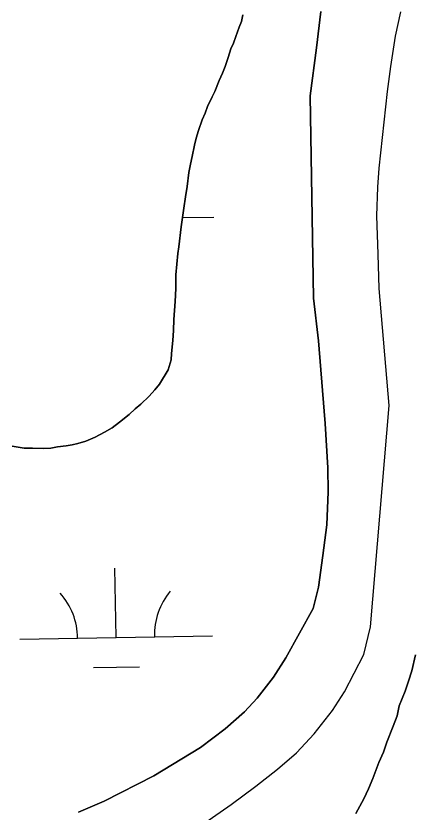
# Model space of a CAD drawing. Extents: x 3892998 to 3931244, y 278583 to 304547.
# Drawn here: x 3914034.7 to 3914240.3, y 301816.7 to 302229.9 of the extents above; entities that cross this region are included whole.
import ezdxf

# ---------------------------------------------------------------- set-up
doc = ezdxf.new("R2010")
doc.units = 0
doc.layers.add('V-TOPO-SHOR', color=7, linetype='Continuous')
doc.layers.add('V-WETL-SWMP', color=7, linetype='Continuous')

msp = doc.modelspace()

# ---------------------------------------------------------------- linework, layer by layer
at = {"layer": 'V-TOPO-SHOR'}
for points in [[(3914067.21, 301816.72), (3914080.52, 301822.47), (3914106.23, 301835.55), (3914130.51, 301850.22), (3914143.27, 301859.87), (3914153.36, 301868.8), (3914159.9, 301875.75), (3914168.39, 301886.81), (3914174.74, 301896.79), (3914189.03, 301922.43), (3914191.82, 301933.46), (3914194.06, 301949.82), (3914196.13, 301965.82), (3914196.77, 301982.88), (3914196.54, 301995.32), (3914195.2, 302018.41), (3914193.89, 302035.47), (3914191.82, 302061.23), (3914189.24, 302083.43), (3914187.38, 302188.44), (3914190.65, 302213.33), (3914192.88, 302232.18)], [(3914152.49, 302230.38), (3914151.79, 302227), (3914150.56, 302223.97), (3914148.8, 302219.17), (3914147.58, 302215.79), (3914146.34, 302212.76), (3914144.94, 302208.31), (3914143.36, 302203.69), (3914141.95, 302200.13), (3914140.19, 302196.39), (3914137.91, 302190.69), (3914136.5, 302187.84), (3914134.21, 302182.85), (3914132.98, 302179.47), (3914131.39, 302175.91), (3914129.46, 302170.4), (3914128.23, 302166.48), (3914127.36, 302162.75), (3914126.14, 302156.88), (3914125.27, 302152.97), (3914124.4, 302148.7), (3914123.54, 302141.41), (3914122.68, 302136.07), (3914121.81, 302130.03), (3914120.43, 302120.43), (3914119.23, 302110.11), (3914118.71, 302106.56), (3914117.69, 302095.54), (3914117.72, 302088.43), (3914117.39, 302081.67), (3914116.72, 302072.25), (3914116.57, 302066.57), (3914116.23, 302061.41), (3914115.55, 302054.66), (3914115.21, 302051.46), (3914113.81, 302046.3), (3914109.22, 302038.82), (3914106.75, 302035.78), (3914103.92, 302032.57), (3914099.49, 302028.47), (3914096.66, 302025.97), (3914093.47, 302023.11), (3914088.51, 302019)], [(3914127, 301807.18), (3914146.49, 301820.6), (3914159.25, 301830.24), (3914170.4, 301839), (3914180.32, 301847.39), (3914189.52, 301857.38), (3914199.06, 301869.5), (3914205.24, 301879.12), (3914215.29, 301898.54), (3914218.78, 301912.77), (3914228.43, 302027.78), (3914223.2, 302088.35), (3914222.77, 302106.3), (3914221.98, 302126.2), (3914222.63, 302140.95), (3914223.3, 302150.9), (3914227.57, 302190.73), (3914229.29, 302203.7), (3914231.72, 302219.35), (3914234.51, 302231.98)], [(3914088.51, 302019), (3914084.62, 302016.14), (3914080.72, 302013.82), (3914075.93, 302011.31), (3914070.96, 302009.16), (3914066.88, 302008.07), (3914063.86, 302007.35), (3914060.85, 302006.8), (3914056.23, 302006.25), (3914052.85, 302005.53), (3914049.12, 302005.33), (3914043.26, 302005.49), (3914038.99, 302005.65), (3914032.77, 302006.69)], [(3914211.08, 301816.04), (3914215.31, 301823.52), (3914217.78, 301828.86), (3914219.89, 301834.2), (3914223.05, 301842.39), (3914225.52, 301847.73), (3914227.27, 301853.07), (3914230.44, 301861.25), (3914232.54, 301866.59), (3914233.59, 301871.93), (3914236.76, 301879.41), (3914238.51, 301884.74), (3914240.27, 301890.08), (3914242.01, 301898.26)]]:
    msp.add_lwpolyline(points, dxfattribs=at)
at = {"layer": 'V-WETL-SWMP'}
for p, q in [((3914192.88, 302232.18), (3914190.65, 302213.33)), ((3914151.79, 302227), (3914152.49, 302230.38)), ((3914231.72, 302219.35), (3914234.51, 302231.98)), ((3914148.8, 302219.17), (3914150.56, 302223.97)), ((3914150.56, 302223.97), (3914151.79, 302227)), ((3914146.34, 302212.76), (3914147.58, 302215.79)), ((3914147.58, 302215.79), (3914148.8, 302219.17)), ((3914229.29, 302203.7), (3914231.72, 302219.35)), ((3914144.94, 302208.31), (3914146.34, 302212.76)), ((3914190.65, 302213.33), (3914187.38, 302188.44)), ((3914143.36, 302203.68), (3914144.94, 302208.31)), ((3914141.95, 302200.13), (3914143.36, 302203.68)), ((3914227.57, 302190.73), (3914229.29, 302203.7)), ((3914140.19, 302196.39), (3914141.95, 302200.13)), ((3914137.91, 302190.69), (3914140.19, 302196.39)), ((3914134.21, 302182.86), (3914136.5, 302187.84)), ((3914136.5, 302187.84), (3914137.91, 302190.69)), ((3914187.38, 302188.44), (3914189.24, 302083.43)), ((3914223.3, 302150.9), (3914227.57, 302190.73)), ((3914132.98, 302179.48), (3914134.21, 302182.86)), ((3914131.39, 302175.91), (3914132.98, 302179.48)), ((3914129.46, 302170.4), (3914131.39, 302175.91)), ((3914128.23, 302166.48), (3914129.46, 302170.4)), ((3914127.36, 302162.75), (3914128.23, 302166.48)), ((3914126.14, 302156.88), (3914127.36, 302162.75)), ((3914125.27, 302152.97), (3914126.14, 302156.88)), ((3914124.4, 302148.7), (3914125.27, 302152.97)), ((3914222.63, 302140.95), (3914223.3, 302150.9)), ((3914123.54, 302141.41), (3914124.4, 302148.7)), ((3914122.68, 302136.07), (3914123.54, 302141.41)), ((3914221.98, 302126.2), (3914222.63, 302140.95)), ((3914121.81, 302130.03), (3914122.68, 302136.07)), ((3914120.43, 302120.43), (3914121.81, 302130.03)), ((3914121.12, 302125.18), (3914137.5, 302125.47)), ((3914222.77, 302106.3), (3914221.98, 302126.2)), ((3914119.23, 302110.11), (3914120.43, 302120.43)), ((3914118.71, 302106.56), (3914119.23, 302110.11)), ((3914117.69, 302095.54), (3914118.71, 302106.56)), ((3914223.2, 302088.35), (3914222.77, 302106.3)), ((3914117.72, 302088.43), (3914117.69, 302095.54)), ((3914117.39, 302081.67), (3914117.72, 302088.43)), ((3914228.43, 302027.78), (3914223.2, 302088.35)), ((3914189.24, 302083.43), (3914191.82, 302061.23)), ((3914116.72, 302072.25), (3914117.39, 302081.67)), ((3914116.57, 302066.57), (3914116.72, 302072.25)), ((3914116.23, 302061.41), (3914116.57, 302066.57)), ((3914115.55, 302054.66), (3914116.23, 302061.41)), ((3914191.82, 302061.23), (3914193.89, 302035.47)), ((3914115.21, 302051.46), (3914115.55, 302054.66)), ((3914113.81, 302046.3), (3914115.21, 302051.46)), ((3914109.22, 302038.82), (3914113.81, 302046.3)), ((3914106.75, 302035.78), (3914109.22, 302038.82)), ((3914103.92, 302032.57), (3914106.75, 302035.78)), ((3914193.89, 302035.47), (3914195.2, 302018.42)), ((3914099.49, 302028.47), (3914103.92, 302032.57)), ((3914093.47, 302023.11), (3914096.66, 302025.97)), ((3914096.66, 302025.97), (3914099.49, 302028.47)), ((3914218.79, 301912.77), (3914228.43, 302027.78)), ((3914088.51, 302019), (3914093.47, 302023.11)), ((3914084.62, 302016.14), (3914088.51, 302019)), ((3914195.2, 302018.42), (3914196.54, 301995.32)), ((3914075.93, 302011.31), (3914080.72, 302013.82)), ((3914080.72, 302013.82), (3914084.62, 302016.14)), ((3914066.88, 302008.07), (3914070.96, 302009.16)), ((3914070.96, 302009.16), (3914075.93, 302011.31)), ((3914032.77, 302006.69), (3914038.99, 302005.65)), ((3914038.99, 302005.65), (3914043.26, 302005.49)), ((3914043.26, 302005.49), (3914049.12, 302005.33)), ((3914049.12, 302005.33), (3914052.85, 302005.53)), ((3914052.85, 302005.53), (3914056.23, 302006.25)), ((3914056.23, 302006.25), (3914060.84, 302006.8)), ((3914060.84, 302006.8), (3914063.86, 302007.35)), ((3914063.86, 302007.35), (3914066.88, 302008.07)), ((3914196.54, 301995.32), (3914196.77, 301982.88)), ((3914196.77, 301982.88), (3914196.13, 301965.82)), ((3914196.13, 301965.82), (3914194.07, 301949.82)), ((3914194.07, 301949.82), (3914191.83, 301933.46)), ((3914086.68, 301907.31), (3914086.06, 301943.31)), ((3914191.83, 301933.46), (3914189.03, 301922.43)), ((3914189.03, 301922.43), (3914174.74, 301896.79)), ((3914215.29, 301898.54), (3914218.79, 301912.77)), ((3914036.69, 301906.45), (3914136.67, 301908.18)), ((3914205.24, 301879.12), (3914215.29, 301898.54)), ((3914242.01, 301898.26), (3914240.27, 301890.08)), ((3914174.74, 301896.79), (3914168.39, 301886.81)), ((3914074.95, 301891.67), (3914098.94, 301892.09)), ((3914240.27, 301890.08), (3914238.51, 301884.74)), ((3914168.39, 301886.81), (3914159.9, 301875.75)), ((3914238.51, 301884.74), (3914236.76, 301879.41)), ((3914199.06, 301869.5), (3914205.24, 301879.12)), ((3914236.76, 301879.41), (3914233.59, 301871.93)), ((3914159.9, 301875.75), (3914153.36, 301868.8)), ((3914153.36, 301868.8), (3914143.27, 301859.87)), ((3914189.52, 301857.38), (3914199.06, 301869.5)), ((3914233.59, 301871.93), (3914232.54, 301866.59)), ((3914232.54, 301866.59), (3914230.44, 301861.25)), ((3914230.44, 301861.25), (3914227.27, 301853.07)), ((3914143.27, 301859.87), (3914130.51, 301850.22)), ((3914180.32, 301847.39), (3914189.52, 301857.38)), ((3914227.27, 301853.07), (3914225.52, 301847.73)), ((3914130.51, 301850.22), (3914106.23, 301835.55)), ((3914170.4, 301839), (3914180.32, 301847.39)), ((3914225.52, 301847.73), (3914223.05, 301842.39)), ((3914223.05, 301842.39), (3914219.89, 301834.2)), ((3914106.23, 301835.55), (3914080.52, 301822.47)), ((3914159.25, 301830.24), (3914170.4, 301839)), ((3914219.89, 301834.2), (3914217.78, 301828.86)), ((3914146.49, 301820.59), (3914159.25, 301830.24)), ((3914217.78, 301828.86), (3914215.31, 301823.52)), ((3914215.31, 301823.52), (3914211.08, 301816.04)), ((3914080.52, 301822.47), (3914067.21, 301816.73)), ((3914127, 301807.18), (3914146.49, 301820.59))]:
    msp.add_line(p, q, dxfattribs=at)
for centre, start, end in [((3914141.91, 301908.74), 140.2199, 181.7635), ((3914031.44, 301906.83), 0.2199, 41.7635)]:
    msp.add_arc(centre, 35.25, start, end, dxfattribs=at)

doc.saveas('drawing.dxf')
